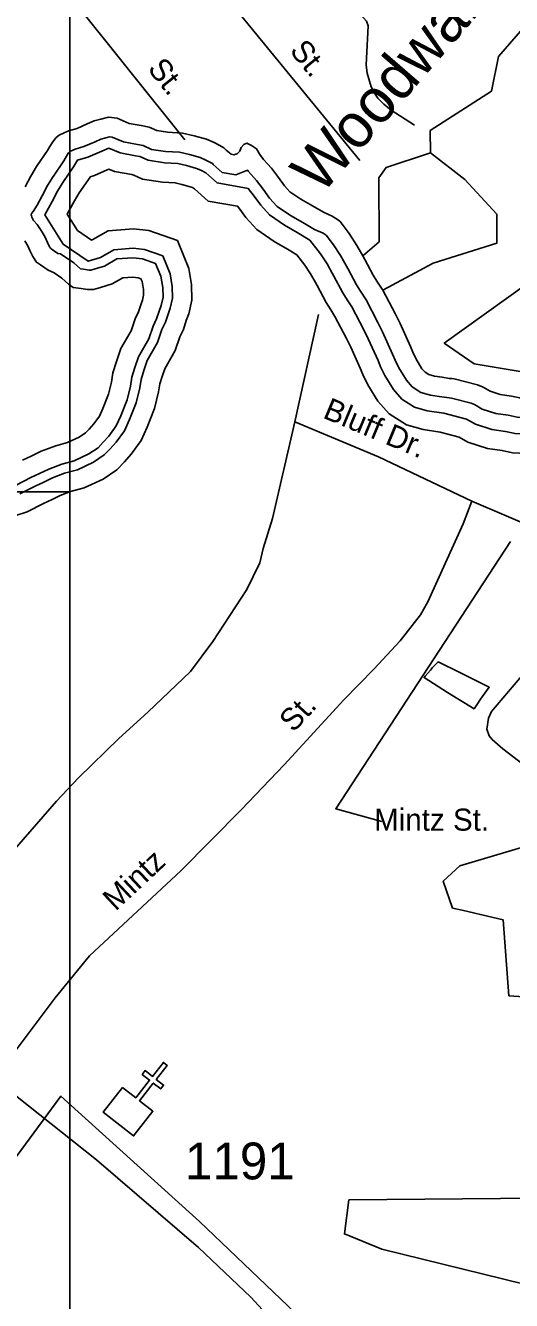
# Model space of a CAD drawing. Extents: x 2104537 to 2336408, y 34176 to 229611.
# Drawn here: x 2187349 to 2188998, y 77701 to 82029 of the extents above; entities that cross this region are included whole.
import ezdxf

# ---------------------------------------------------------------- set-up
doc = ezdxf.new("R2010")
doc.units = 0
for name, color, linetype in [('Exist Boundary Political City Limit New', 7, 'Continuous'), ('Exist Boundary Political City Limit New Hole', 7, 'Continuous'), ('Exist Cultural Church CELL', 7, 'Continuous'), ('Exist Hydrographic Buffer Line', 7, 'Continuous'), ('Exist Hydrographic Creek Single Shore', 7, 'Continuous'), ('Exist Hydrographic River Shore', 7, 'Continuous'), ('Exist Road Non-System Type 51', 7, 'Continuous'), ('Exist Road Non-System Type 51 Label', 7, 'Continuous'), ('Exist Road Secondary Type 51 Attributed', 7, 'Continuous'), ('Exist Road Secondary Type 51 Number Label', 7, 'Continuous'), ('Map Preparation Boundary City Limit Buffer Line', 7, 'Continuous'), ('Map Preparation Inset Cut Line', 7, 'Continuous'), ('Old_Level_32', 7, 'Continuous')]:
    doc.layers.add(name, color=color, linetype=linetype)

msp = doc.modelspace()

# ---------------------------------------------------------------- linework, layer by layer
at = {"layer": 'Exist Boundary Political City Limit New'}
for points in [[(2190181.5, 81963.7), (2188769.5, 80951), (2188870.8, 80880.1), (2189088.2, 80844.6)], [(2188339.2, 77586.9), (2187939.8, 77968.8), (2187469.2, 78395.1), (2187274, 78128.7), (2186588.2, 78678.7), (2186473.8, 78560.3), (2186350.8, 78661.6), (2186430.8, 78785.9), (2186146.5, 79016.8), (2185813.8, 78679.3), (2185933.8, 78556.4), (2185618.2, 78197.4), (2184730.8, 77746.8), (2185263.2, 77116.2)], [(2189861.8, 78054.7), (2188446.5, 78042.8), (2188430.8, 77927.4), (2188557.8, 77875.7), (2189040.8, 77756.4)]]:
    msp.add_lwpolyline(points, dxfattribs=at)
at = {"layer": 'Exist Boundary Political City Limit New Hole'}
for points in [[(2188893, 79742.2), (2188898.8, 79750.3), (2188922.2, 79783), (2188881.5, 79803.8), (2188822.5, 79832.5), (2188748.5, 79869.3), (2188742.2, 79862.6), (2188738, 79858.2), (2188730.2, 79850.3), (2188722.5, 79840.8), (2188705.2, 79819.9), (2188701.2, 79815.3), (2188780.8, 79764.9), (2188870.8, 79709.9), (2188880, 79723.4), (2188893, 79742.2)], [(2189549, 79392.7), (2188822.2, 79176.4), (2188766.5, 79124.6), (2188798.2, 79033.1), (2188830.8, 79025.6), (2188935.5, 79001.2), (2188969.2, 78993.4), (2188989.2, 78734.8)], [(2188989.2, 78734.8), (2189056.8, 78730.9)]]:
    msp.add_lwpolyline(points, dxfattribs=at)
at = {"layer": 'Exist Cultural Church CELL'}
msp.add_lwpolyline([(2187678.4, 78424), (2187723.3, 78389.1), (2187770.2, 78449.1), (2187745, 78468.8), (2187754.8, 78481.3), (2187780.1, 78461.6), (2187817.1, 78509), (2187829.7, 78499.2), (2187792.7, 78451.8), (2187817.9, 78432.1), (2187808.1, 78419.5), (2187782.8, 78439.2), (2187736, 78379.2), (2187781.3, 78343.6), (2187715.8, 78259.7), (2187612.9, 78340.1)], close=True, dxfattribs=at)
at = {"layer": 'Exist Hydrographic Buffer Line'}
for points in [[(2187461.5, 81254.6), (2187459.3, 81255.6), (2187436.6, 81271.1), (2187434, 81272.8), (2187430.9, 81277.7), (2187423.5, 81292.3), (2187416.1, 81311), (2187402.3, 81332.9), (2187389.4, 81353.2), (2187376.6, 81367.4), (2187370.5, 81378.8), (2187369.2, 81382.7), (2187369.1, 81386.8), (2187369.7, 81390.7), (2187374.8, 81397.6), (2187388.8, 81419.4), (2187405.8, 81450.3), (2187424.5, 81485.4), (2187443, 81515.9), (2187444, 81517.6), (2187479.9, 81569.8), (2187488.6, 81585), (2187495.7, 81596.8), (2187499.5, 81601.4), (2187517.6, 81609.5), (2187547.4, 81618), (2187585.1, 81634.5), (2187604.7, 81643), (2187621.9, 81647.8), (2187634.8, 81651.2), (2187643.2, 81650.1), (2187681.6, 81633.6), (2187729, 81625), (2187748.8, 81621.1), (2187776.3, 81608.6), (2187824.5, 81601.1), (2187872, 81598.6), (2187905.3, 81590.7), (2187942.1, 81580.5), (2187961.1, 81572.4), (2187976.4, 81564), (2187983.6, 81560), (2187986.3, 81557.5), (2188016.5, 81530.5), (2188063.3, 81522), (2188102.6, 81537.5), (2188105.6, 81533.3), (2188132.7, 81502.3), (2188155.6, 81473), (2188177.2, 81443.3), (2188203, 81415.1), (2188248.1, 81383.9), (2188290.2, 81360.1), (2188329.8, 81336.3), (2188358.6, 81323.8), (2188368.6, 81317.2)], [(2187477, 81286.9), (2187414.4, 81385.8), (2187439.7, 81432), (2187458, 81466.3), (2187476.1, 81496.2), (2187512.5, 81549.3), (2187525.3, 81571.6), (2187560.5, 81581.7), (2187600.6, 81599.2), (2187632.1, 81612.9), (2187670.5, 81596.5), (2187721.9, 81587.1), (2187737, 81584.2), (2187765.2, 81571.3), (2187820.6, 81562.7), (2187866.5, 81560.3), (2187895.6, 81553.3), (2187929.5, 81544), (2187944.3, 81537.7), (2187960.8, 81528.6), (2187998.9, 81494.5), (2188104.9, 81475.3), (2188124.8, 81449.8), (2188147.3, 81418.9), (2188177.5, 81385.9), (2188227.6, 81351.2), (2188270.8, 81326.8), (2188314.1, 81300.8)], [(2187329.8, 80439.4), (2187381.6, 80465.4), (2187411, 80479.4), (2187440.7, 80493.9), (2187481.8, 80509.3), (2187525.7, 80521.1), (2187579.8, 80546.9), (2187616.2, 80571.1), (2187636.7, 80592.5), (2187656.6, 80614.9), (2187685, 80653.5), (2187701.9, 80691.1), (2187724.5, 80748.3), (2187736.6, 80798.7), (2187741.3, 80827.7), (2187750.5, 80858.1), (2187762.1, 80891.5), (2187797.2, 80952.5), (2187812.2, 80996.7), (2187823.7, 81021.6), (2187832.7, 81049.1), (2187839.9, 81069.1), (2187848.2, 81103.4), (2187847, 81142.8), (2187839.7, 81186.5), (2187814.8, 81246.9), (2187753.2, 81268.8), (2187714.4, 81273), (2187649.5, 81268), (2187603.8, 81241.7), (2187562.3, 81228.7), (2187477, 81286.9)], [(2188314.1, 81300.8), (2188350.2, 81253.5), (2188372.2, 81220.3), (2188389.8, 81188.2)], [(2188368.6, 81317.2), (2188393.7, 81284.4), (2188417.6, 81248.4), (2188442.7, 81203.6)], [(2187317.6, 80469.2), (2187367.5, 80494.2), (2187397.1, 80508.3), (2187428, 80523.4), (2187472, 80539.9), (2187514.6, 80551.4), (2187563.9, 80574.9), (2187595.5, 80595.8), (2187613.1, 80614.2), (2187631.7, 80635.1), (2187657.2, 80669.7), (2187672.3, 80703.5), (2187693.8, 80758), (2187705.1, 80805), (2187710, 80834.9), (2187720, 80868), (2187732.8, 80904.8), (2187767.9, 80965.8), (2187782.4, 81008.6), (2187793.8, 81033.3), (2187802.4, 81059.5), (2187809.2, 81078.3), (2187816, 81106.7), (2187815, 81139.7), (2187808.6, 81177.6), (2187790.6, 81221.5), (2187746, 81237.3), (2187713.9, 81240.8), (2187659.2, 81236.6), (2187616.8, 81212.1), (2187585.8, 81202.5), (2187570.9, 81198.7), (2187564.8, 81198.6), (2187546.5, 81201.7), (2187536.1, 81202.8), (2187513.7, 81223), (2187467.6, 81254.4), (2187461.5, 81254.6)], [(2188442.7, 81203.6), (2188472.2, 81148.6), (2188485.8, 81126.8), (2188504.3, 81097.4)], [(2188389.8, 81188.2), (2188395.7, 81177.8), (2188425.8, 81121.7), (2188440.4, 81098.3), (2188455.9, 81073.6)], [(2188455.9, 81073.6), (2188496.4, 80996.4), (2188511.9, 80965.7), (2188545.2, 80892.2), (2188553.9, 80870.9), (2188568.4, 80841.1), (2188597.4, 80793), (2188625.9, 80760.6), (2188668.3, 80733.6), (2188711.4, 80721.4), (2188768.4, 80713.2)], [(2188504.3, 81097.4), (2188544.3, 81021.1), (2188560.5, 80989), (2188594.7, 80913.6), (2188603.2, 80892.9), (2188615.8, 80866.9), (2188641.1, 80825.1), (2188661.4, 80802), (2188690.6, 80783.4), (2188722.7, 80774.3), (2188752.8, 80769.9), (2188778.5, 80765.9), (2188794.1, 80764.5)], [(2188794.1, 80764.5), (2188861.4, 80746.6), (2188872.2, 80742), (2188898.8, 80727), (2188944.5, 80712.1), (2188986.5, 80705.9), (2189017.3, 80699.9), (2189047.9, 80697.9), (2189138.1, 80704.4), (2189192.4, 80733.2), (2189232.4, 80755), (2189284, 80787.5), (2189311.6, 80805.5), (2189347.8, 80821.1), (2189394.3, 80828.7), (2189409.2, 80827.3), (2189427.2, 80826.4), (2189429.4, 80826.1), (2189444.9, 80820.3)], [(2188768.4, 80713.2), (2188845, 80692.8), (2188876, 80675.3), (2188931.5, 80657.2), (2188976.9, 80650.4), (2189010.1, 80644), (2189048.1, 80641.6), (2189154, 80649.2), (2189219, 80683.7), (2189260.8, 80706.5), (2189314.3, 80740.2), (2189338.2, 80755.7), (2189363.7, 80766.7), (2189409.3, 80774.2)]]:
    msp.add_lwpolyline(points, dxfattribs=at)
at = {"layer": 'Exist Hydrographic Creek Single Shore'}
for points in [[(2188722.7, 81596.7), (2188721.6, 81672.2), (2188929.6, 81806), (2188953.5, 81923.6), (2189185.7, 82191.5), (2189200.6, 82365), (2189083.5, 82482.1), (2188998.7, 82890.6), (2188922.6, 83046.2), (2188895.5, 83355.2), (2188575.6, 83945.3), (2188591.6, 84010.6), (2188649.5, 84111.3), (2188948.6, 84279.3), (2189229.5, 84625), (2189393.6, 85107.3), (2189390.5, 85658.6), (2189312.6, 86267.1), (2189284.5, 86723.6), (2189250.5, 86865.4), (2189090.5, 87130.9), (2188705.6, 87453.3)], [(2188493.6, 81246.9), (2188548.6, 81295), (2188547.5, 81511.5), (2188572.6, 81547.1), (2188722.7, 81596.7)], [(2188561.3, 81130.1), (2188732.5, 81222.5), (2188948.6, 81290.5), (2188948.6, 81389), (2188839.5, 81505.9), (2188722.7, 81596.7)]]:
    msp.add_lwpolyline(points, dxfattribs=at)
at = {"layer": 'Exist Hydrographic River Shore'}
for points in [[(2187348.1, 81481.5), (2187367.5, 81517.9), (2187387.1, 81550.3), (2187389.2, 81553.6), (2187424.3, 81604.7), (2187432.1, 81618.4), (2187441.9, 81634.6), (2187453.7, 81649.1), (2187463.3, 81657.1), (2187495.1, 81671.3), (2187525.1, 81679.9), (2187558.9, 81694.7), (2187582.7, 81705), (2187604.8, 81711.2), (2187630.5, 81717.9), (2187660.6, 81714), (2187700.7, 81696.8), (2187741.2, 81689.5), (2187769, 81684), (2187795.3, 81672.1), (2187831.3, 81666.4), (2187881.5, 81663.8), (2187921.6, 81654.2), (2187963.7, 81642.6), (2187989.8, 81631.6), (2188008.3, 81621.4), (2188022.2, 81613.5), (2188030.3, 81606.2), (2188046.4, 81591.8), (2188056.6, 81589.9), (2188068.5, 81594.6), (2188076.5, 81602.7), (2188080.4, 81615.1), (2188090.1, 81624.7), (2188100, 81629.4), (2188116.2, 81621.6), (2188132.4, 81609.8), (2188144.5, 81591.5), (2188157, 81574.2), (2188183.3, 81544.2), (2188208, 81512.5), (2188228.1, 81484.9), (2188246.4, 81464.9), (2188283, 81439.5), (2188323.3, 81416.8), (2188359.9, 81394.8), (2188389.9, 81381.7), (2188414.2, 81365.8), (2188416.1, 81363.2)], [(2187525.2, 81333.5), (2187490.5, 81388.2), (2187497.4, 81400.8), (2187515.1, 81433.9), (2187531.3, 81460.6), (2187568.2, 81514.3), (2187569, 81515.8), (2187582.8, 81519.8), (2187626.8, 81539.1), (2187632.3, 81541.4), (2187651.4, 81533.2), (2187709.7, 81522.7), (2187716.8, 81521.3), (2187746.2, 81507.9), (2187813.8, 81497.3), (2187857.1, 81495.1), (2187879.2, 81489.8), (2187907.9, 81481.9), (2187915.6, 81478.6), (2187922.6, 81474.7), (2187969, 81433.2), (2188068.6, 81415.2), (2188072.4, 81410.3), (2188096.5, 81377.3), (2188134.1, 81336.2), (2188192.8, 81295.5), (2188237.7, 81270.1), (2188269.5, 81251)], [(2187313, 80365), (2187354.8, 80378.5), (2187410.4, 80406.4), (2187439.6, 80420.3), (2187466.8, 80433.6), (2187501.9, 80446.8), (2187548.5, 80459.3), (2187612.2, 80489.6), (2187658.6, 80520.4), (2187684.9, 80548), (2187707.7, 80573.6), (2187742, 80620.2), (2187762.3, 80665.6), (2187787.2, 80728.5), (2187801, 80785.7), (2187805.4, 80812.9), (2187812.9, 80837.9), (2187822, 80864.1), (2187857.3, 80925.3), (2187873.2, 80972.3), (2187884.9, 80997.5), (2187894.8, 81027.7), (2187902.9, 81050.2), (2187914, 81096.6), (2187912.4, 81149.3), (2187903.2, 81204.6), (2187864.4, 81299), (2187767.9, 81333.2), (2187715.5, 81338.9), (2187629.6, 81332.3), (2187577.4, 81302.2), (2187573, 81300.8), (2187525.2, 81333.5)], [(2188416.1, 81363.2), (2188447.1, 81322.5), (2188473.6, 81282.7), (2188493.6, 81246.9)], [(2187446.1, 81189.2), (2187426.6, 81198.5), (2187400.4, 81216.4), (2187386.1, 81225.5), (2187373.7, 81245.4), (2187363.6, 81265.3), (2187357.3, 81281.2), (2187346.8, 81297.8)], [(2188269.5, 81251), (2188296.8, 81215.4), (2188316, 81186.3), (2188332.5, 81156.4)], [(2188493.6, 81246.9), (2188500.2, 81235.2), (2188529.1, 81181.5), (2188541.5, 81161.6), (2188561.3, 81130.1)], [(2187338.7, 80553.1), (2187368.5, 80567.3), (2187402, 80583.8), (2187451.9, 80602.5), (2187491.8, 80613.2), (2187531.5, 80632.1), (2187553.1, 80646.5), (2187564.8, 80658.7), (2187580.6, 80676.4), (2187600.1, 80703), (2187611.8, 80729), (2187631.1, 80777.8), (2187640.7, 80818), (2187646, 80849.7), (2187657.5, 80888.2), (2187672.8, 80932.2), (2187707.8, 80992.9), (2187721.3, 81033), (2187732.6, 81057.4), (2187740.3, 81080.9), (2187746.2, 81097.2), (2187750.1, 81113.5), (2187749.5, 81133.2), (2187745.1, 81159.5), (2187741, 81169.5), (2187731.3, 81172.9), (2187712.9, 81174.9), (2187679.1, 81172.3), (2187643.2, 81151.7), (2187603.6, 81139.3), (2187579.6, 81133.2), (2187559.9, 81132.9), (2187537.6, 81136.6), (2187511.4, 81139.4), (2187495.3, 81151.2), (2187473, 81171.3), (2187446.8, 81189.2), (2187446.1, 81189.2)], [(2188332.5, 81156.4), (2188338.2, 81146.2), (2188369, 81088.8), (2188384.8, 81063.5), (2188399, 81040.9)], [(2188561.3, 81130.1), (2188602.7, 81051.1), (2188619.7, 81017.3), (2188655, 80939.6), (2188663.1, 80919.7), (2188673.5, 80898.2), (2188694.2, 80864), (2188704.5, 80852.3), (2188717.8, 80843.9), (2188736.4, 80838.6), (2188762.5, 80834.8), (2188786.4, 80831.1), (2188795.9, 80830.2), (2188802.8, 80830.1)], [(2188399, 81040.9), (2188438, 80966.4), (2188452.7, 80937.4), (2188485, 80866.2), (2188494, 80844.2), (2188510.6, 80809.8), (2188544.3, 80754.1), (2188582.8, 80710.3), (2188641.2, 80673.1), (2188697.7, 80657.1), (2188755.3, 80648.8)], [(2188802.8, 80830.1), (2188882.8, 80808.9), (2188901.3, 80801), (2188925.4, 80787.4), (2188959.6, 80776.2), (2188997.5, 80770.6), (2189025.7, 80765.1), (2189047.6, 80763.7), (2189119.6, 80768.9), (2189161.3, 80791), (2189199.1, 80811.6), (2189248.6, 80842.8), (2189280.5, 80863.5), (2189327.8, 80883.9), (2189325.9, 80884), (2189392, 80894.9), (2189414, 80892.8), (2189434, 80891.7), (2189446.1, 80889.9), (2189458.1, 80885.4)], [(2188755.3, 80648.8), (2188820.1, 80631.6), (2188849.4, 80615), (2188916.4, 80593.1), (2188965.8, 80585.8), (2189001.7, 80578.8), (2189048.3, 80575.8), (2189172.5, 80584.7), (2189250.1, 80625.9), (2189294.1, 80649.9), (2189349.7, 80684.9), (2189369.3, 80697.7), (2189382.3, 80703.3), (2189413.2, 80708.4)]]:
    msp.add_lwpolyline(points, dxfattribs=at)
at = {"layer": 'Exist Road Non-System Type 51'}
for p, q in [((2188262.4, 80683.6), (2188342.9, 81047.9)), ((2189157.6, 80288.7), (2188863.1, 80413.8))]:
    msp.add_line(p, q, dxfattribs=at)
for points in [[(2188668.7, 81691.2), (2188589.9, 81742), (2188564.4, 81762.5), (2188544.8, 81782.5), (2188532.9, 81798.8), (2188521.6, 81821), (2188508.3, 81867.2), (2188505, 81895.5), (2188511.4, 82027.3), (2188505.8, 82043.4), (2188487.2, 82064.8), (2188254.1, 82362), (2187755.7, 82986.4)], [(2188482.9, 81570.8), (2187779.7, 82430.2), (2187494.3, 82769.3)], [(2187889.9, 81641), (2187307.2, 82369.1), (2187189.4, 82512.1)], [(2186774.3, 79006), (2186854.4, 78978.2), (2186878.3, 78972.5), (2186926.4, 78966.7), (2186972.3, 78966.8), (2187002.3, 78970.8), (2187054.4, 78987.2), (2187086.2, 79003.3), (2187112.2, 79021.5), (2187140.2, 79045.5), (2187195.8, 79107.5), (2187273.8, 79188), (2187455, 79396.4), (2187528.7, 79475), (2187666.2, 79609.2), (2187763.7, 79697.9), (2187909.4, 79836.1), (2187984.9, 79938.3), (2188100.2, 80114.9), (2188143.9, 80205.3), (2188155.6, 80253.3), (2188187.5, 80355.4), (2188262.4, 80683.6)], [(2188863.1, 80413.8), (2188546.8, 80564.6), (2188262.4, 80683.6)], [(2187224.4, 78429.4), (2187449.4, 78728.5), (2187566.9, 78870.6), (2187875.7, 79159.9), (2188081.1, 79366.9), (2188226.4, 79519.3), (2188429.5, 79740.1), (2188531.3, 79844.5), (2188620.7, 79940.8), (2188688.7, 80029.1), (2188714.5, 80073.2), (2188833.5, 80337.6), (2188863.1, 80413.8)], [(2189122.8, 79454.4), (2188968.3, 79573.9), (2188932.2, 79605.7), (2188922.2, 79617.8), (2188914.1, 79639.9), (2188920.1, 79677.8), (2188929.7, 79700), (2189045.6, 79836.2)]]:
    msp.add_lwpolyline(points, dxfattribs=at)
at = {"layer": 'Exist Road Non-System Type 51 Label'}
msp.add_lwpolyline([(2188557.9, 79326.6), (2188401.4, 79370.5), (2188994.5, 80277.3)], dxfattribs=at)
at = {"layer": 'Exist Road Secondary Type 51 Attributed'}
msp.add_lwpolyline([(2185410.7, 80122.3), (2185867.3, 79753.8), (2186752.4, 79062.3), (2186787.8, 79022.8), (2186803.9, 78971.9), (2186808.6, 78891), (2186815.5, 78824), (2186827, 78793.9), (2186852.5, 78763.9), (2187589.6, 78178.9), (2187936.3, 77880.7), (2188114.2, 77711.9), (2188698.7, 77076.3)], dxfattribs=at)
at = {"layer": 'Map Preparation Boundary City Limit Buffer Line'}
for points in [[(2190181.5, 81963.7), (2188769.5, 80951), (2188870.8, 80880.1), (2189088.2, 80844.6)], [(2188893, 79742.2), (2188898.8, 79750.3), (2188922.2, 79783), (2188881.5, 79803.8), (2188822.5, 79832.5), (2188748.5, 79869.3), (2188742.2, 79862.6), (2188738, 79858.2), (2188730.2, 79850.3), (2188722.5, 79840.8), (2188705.2, 79819.9), (2188701.2, 79815.3), (2188780.8, 79764.9), (2188870.8, 79709.9), (2188880, 79723.4), (2188893, 79742.2)], [(2189549, 79392.7), (2188822.2, 79176.4), (2188766.5, 79124.6), (2188798.2, 79033.1), (2188830.8, 79025.6), (2188935.5, 79001.2), (2188969.2, 78993.4), (2188989.2, 78734.8)], [(2188339.2, 77586.9), (2187939.8, 77968.8), (2187469.2, 78395.1), (2187274, 78128.7), (2186588.2, 78678.7), (2186473.8, 78560.3), (2186350.8, 78661.6), (2186430.8, 78785.9), (2186146.5, 79016.8), (2185813.8, 78679.3), (2185933.8, 78556.4), (2185618.2, 78197.4), (2184730.8, 77746.8), (2185263.2, 77116.2)], [(2188989.2, 78734.8), (2189056.8, 78730.9)], [(2189861.8, 78054.7), (2188446.5, 78042.8), (2188430.8, 77927.4), (2188557.8, 77875.7), (2189040.8, 77756.4)]]:
    msp.add_lwpolyline(points, dxfattribs=at)
at = {"layer": 'Map Preparation Inset Cut Line'}
for points in [[(2262949.2, 100213), (2187500, 100213), (2187500, 55964.5), (2244094.4, 55964.5), (2244094.4, 70118.4), (2262949.2, 70118.4)], [(2187500, 80446.6), (2163450.2, 80446.6), (2163450.2, 99632.1), (2187500, 99632.1)], [(2116896.5, 80445.9), (2116896.5, 37235.7), (2173491, 37235.7), (2173491, 50351.3), (2187500, 54765.8), (2187500, 55964.5), (2187500, 80446.6)]]:
    msp.add_lwpolyline(points, close=True, dxfattribs=at)

# ---------------------------------------------------------------- texts
at = {"layer": 'Exist Road Non-System Type 51 Label'}
for s, rotation, p in [('St.', 309.2927, (2188242.5, 81942.3)), ('St.', 308.6704, (2187760.8, 81881.1)), ('Bluff Dr.', 337.2961, (2188354.5, 80698.4)), ('St.', 47.3954, (2188258.3, 79626.7)), ('Mintz', 43.1402, (2187654.9, 79020.5))]:
    msp.add_text(s, height=75, rotation=rotation, dxfattribs=at).set_placement(p)
msp.add_text('Mintz St.', height=75, dxfattribs=at).set_placement((2188531.7, 79295.8))
at = {"layer": 'Exist Road Secondary Type 51 Number Label'}
msp.add_text('1191', height=125, dxfattribs=at).set_placement((2187890.4, 78112.3))
at = {"layer": 'Old_Level_32'}
msp.add_text('Woodward', height=150, rotation=49.091, dxfattribs=at).set_placement((2188352.1, 81450.5))

doc.saveas('drawing.dxf')
